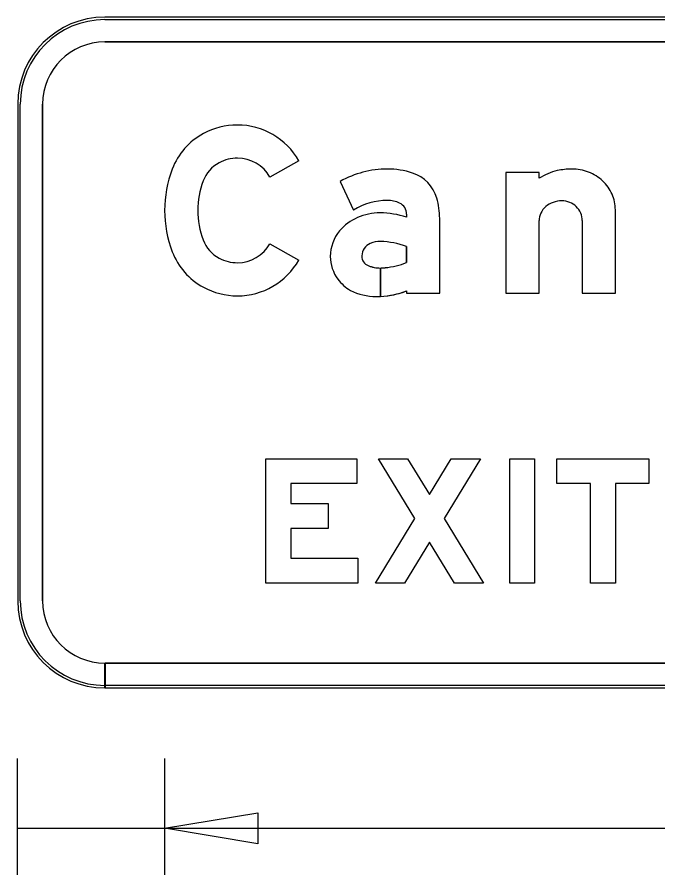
# Model space of a CAD drawing. Extents: x 1806251 to 1809821, y 414895 to 422886.
# Drawn here: x 1809677.054 to 1809677.569, y 414900.643 to 414901.334 of the extents above; entities that cross this region are included whole.
import ezdxf

# ---------------------------------------------------------------- set-up
doc = ezdxf.new("R2010")
doc.units = 0
for name, color, linetype in [('GSBWFILL', 7, 'Continuous'), ('GSCOLORFILL', 7, 'Continuous'), ('GSDIMS', 7, 'Continuous'), ('GSOUTLINE', 7, 'Continuous')]:
    doc.layers.add(name, color=color, linetype=linetype)

msp = doc.modelspace()

# ---------------------------------------------------------------- linework, layer by layer
at = {"layer": 'GSBWFILL'}
for p, q in [((1809678.0645, 414901.3335), (1809677.1245, 414901.3335)), ((1809677.1245, 414901.3135), (1809678.0645, 414901.3135)), ((1809677.0545, 414901.2635), (1809677.0545, 414900.8635)), ((1809677.0745, 414900.8635), (1809677.0745, 414901.2635)), ((1809677.50849, 414901.16971), (1809677.50849, 414901.11125)), ((1809677.1245, 414900.7935), (1809677.1245, 414900.8135)), ((1809678.0645, 414900.8135), (1809677.1247, 414900.8135)), ((1809677.1247, 414900.8135), (1809677.1247, 414900.7935)), ((1809677.1247, 414900.7935), (1809678.0645, 414900.7935))]:
    msp.add_line(p, q, dxfattribs=at)
for points in [[(1809677.28055, 414901.21788), (1809677.25735, 414901.20473)], [(1809677.47383, 414901.20374), (1809677.47383, 414901.20856), (1809677.44717, 414901.20856), (1809677.44717, 414901.11125), (1809677.47383, 414901.11125), (1809677.47383, 414901.16971)], [(1809677.3139, 414901.20121), (1809677.3246, 414901.17811)], [(1809677.50849, 414901.11125), (1809677.53515, 414901.11125), (1809677.53515, 414901.17849)], [(1809677.36719, 414901.17486), (1809677.36719, 414901.17241)], [(1809677.36719, 414901.11312), (1809677.36719, 414901.11125), (1809677.39385, 414901.11125), (1809677.39385, 414901.1714)], [(1809677.25735, 414901.15107), (1809677.28055, 414901.13792)], [(1809677.36719, 414901.14881), (1809677.36719, 414901.13585)], [(1809677.3462, 414901.10867), (1809677.3462, 414901.13154)], [(1809677.34621, 414901.13154), (1809677.34621, 414901.10867)]]:
    msp.add_lwpolyline(points, dxfattribs=at)
for points in [[(1809677.32714, 414900.97795), (1809677.32714, 414900.95795), (1809677.27414, 414900.95795), (1809677.27414, 414900.94195), (1809677.30414, 414900.94195), (1809677.30414, 414900.92195), (1809677.27414, 414900.92195), (1809677.27414, 414900.89795), (1809677.32814, 414900.89795), (1809677.32814, 414900.87795), (1809677.25414, 414900.87795), (1809677.25414, 414900.97795)], [(1809677.4057, 414900.87795), (1809677.38564, 414900.91081), (1809677.36557, 414900.87795), (1809677.34214, 414900.87795), (1809677.37392, 414900.93), (1809677.34464, 414900.97795), (1809677.36807, 414900.97795), (1809677.38564, 414900.94918), (1809677.4032, 414900.97795), (1809677.42664, 414900.97795), (1809677.39735, 414900.93), (1809677.42914, 414900.87795)], [(1809677.45014, 414900.97795), (1809677.47014, 414900.97795), (1809677.47014, 414900.87795), (1809677.45014, 414900.87795)], [(1809677.53514, 414900.87795), (1809677.51514, 414900.87795), (1809677.51514, 414900.95795), (1809677.48814, 414900.95795), (1809677.48814, 414900.97795), (1809677.56214, 414900.97795), (1809677.56214, 414900.95795), (1809677.53514, 414900.95795)]]:
    msp.add_lwpolyline(points, close=True, dxfattribs=at)
for centre, radius, start, end in [((1809677.1245, 414901.2635), 0.07, 90, 180), ((1809677.1245, 414901.2635), 0.05, 90, 180), ((1809677.1245, 414900.8635), 0.07, 180, 270), ((1809677.1245, 414900.8635), 0.05, 180, 270)]:
    msp.add_arc(centre, radius, start, end, dxfattribs=at)
for centre, major_axis, ratio, start_param, end_param in [((1809677.23117, 414901.18904), (0, 0.05761), 0.999994, 0, 0.495249), ((1809677.23117, 414901.18989), (0, 0.05676), 0.999994, 5.228016, 6.283185), ((1809677.22976, 414901.19164), (0, 0.05465), 0.999994, 0.495249, 1.205818), ((1809677.23117, 414901.18904), (0, 0.03095), 0.999994, 0, 0.495249), ((1809677.23117, 414901.18989), (0, 0.0301), 0.999994, 5.228016, 6.283185), ((1809677.22976, 414901.19164), (0, 0.02799), 0.999994, 0.495249, 1.205818), ((1809677.26573, 414901.1779), (0, 0.09315), 0.999994, 1.205818, 1.935775), ((1809677.35171, 414901.13482), (0, 0.07641), 0.999995, 0, 0.517719), ((1809677.35171, 414901.14597), (0, 0.06525), 0.999995, 5.96613, 6.283185), ((1809677.3627, 414901.17948), (0, 0.02999), 0.999995, 4.997165, 5.96613), ((1809677.49962, 414901.16326), (0, 0.048), 0.999997, 0.235088, 0.567132), ((1809677.50008, 414901.1579), (0, 0.05332), 0.999997, 0, 0.219986), ((1809677.50008, 414901.17369), (0, 0.03753), 0.999997, 5.914285, 6.283185), ((1809677.50098, 414901.17603), (0, 0.03502), 0.999997, 5.532258, 5.914285), ((1809677.26573, 414901.1779), (0, 0.06649), 0.999994, 1.205818, 1.935775), ((1809677.50238, 414901.17753), (0, 0.03298), 0.999997, 5.130076, 5.532258), ((1809677.50454, 414901.17849), (0, 0.03061), 0.999997, 4.712389, 5.130076), ((1809677.35171, 414901.13482), (0, 0.05108), 0.999995, 0, 0.559495), ((1809677.35266, 414901.16572), (0, 0.0202), 0.999995, 5.822746, 6.330435), ((1809677.33511, 414901.1714), (0, 0.05874), 0.999995, 4.712389, 4.997165), ((1809677.49123, 414901.16711), (0, 0.01834), 0.999997, 0.345704, 0.715718), ((1809677.49212, 414901.16463), (0, 0.02099), 0.999997, 0, 0.345704), ((1809677.49212, 414901.16878), (0, 0.01684), 0.999997, 5.900624, 6.283185), ((1809677.49231, 414901.16923), (0, 0.01635), 0.999997, 5.51227, 5.900624), ((1809677.3572, 414901.17486), (0, 0.01), 0.999995, 4.712389, 5.822746), ((1809677.48985, 414901.1687), (0, 0.01625), 0.999997, 0.715718, 1.126231), ((1809677.49259, 414901.16953), (0, 0.01594), 0.999997, 5.115435, 5.51227), ((1809677.34268, 414901.13698), (0, 0.03823), 0.999995, 0.399285, 0.87593), ((1809677.34581, 414901.13018), (0, 0.04571), 0.999995, 0, 0.404512), ((1809677.34581, 414901.10859), (0, 0.0673), 0.999995, 5.959871, 6.283185), ((1809677.48772, 414901.16971), (0, 0.01389), 0.999997, 1.126231, 1.570796), ((1809677.49303, 414901.16971), (0, 0.01546), 0.999997, 4.712389, 5.115435), ((1809677.33798, 414901.1409), (0, 0.0321), 0.999995, 0.87593, 1.570796), ((1809677.22976, 414901.16416), (0, 0.02799), 0.999994, 1.935775, 2.646344), ((1809677.23117, 414901.16591), (0, 0.0301), 0.999994, 3.141593, 4.196762), ((1809677.34253, 414901.14093), (0, 0.01133), 0.999995, 0.408547, 1.530785), ((1809677.34569, 414901.13364), (0, 0.01928), 0.999995, 6.259455, 6.691732), ((1809677.34429, 414901.0874), (0, 0.06554), 0.999995, 5.926185, 6.254823), ((1809677.22976, 414901.16416), (0, 0.05465), 0.999994, 1.935775, 2.646344), ((1809677.23117, 414901.16676), (0, 0.03095), 0.999994, 2.646344, 3.141593), ((1809677.23117, 414901.16591), (0, 0.05676), 0.999994, 3.141593, 4.196762), ((1809677.33656, 414901.1409), (0, 0.03069), 0.999995, 1.570796, 2.21394), ((1809677.34327, 414901.1409), (0, 0.01207), 0.999995, 1.530785, 1.570796), ((1809677.3392, 414901.1409), (0, 0.008), 0.999995, 1.570796, 2.757027), ((1809677.34465, 414901.1932), (0, 0.06161), 0.999995, 3.228562, 3.516221), ((1809677.3462, 414901.1582), (0, 0.02666), 0.999995, 2.757027, 3.141593), ((1809677.3462, 414901.1582), (0, 0.02666), 0.999995, 3.141843, 3.28451), ((1809677.33928, 414901.14294), (0, 0.03409), 0.999995, 2.21394, 2.611125), ((1809677.23117, 414901.16676), (0, 0.05761), 0.999994, 2.646344, 3.141593), ((1809677.34278, 414901.15445), (0, 0.04587), 0.999995, 2.672443, 3.141593), ((1809677.34278, 414901.17662), (0, 0.06804), 0.999995, 3.141593, 3.191959), ((1809677.34278, 414901.17662), (0, 0.06804), 0.999995, 3.192057, 3.508644)]:
    msp.add_ellipse(centre, major_axis=major_axis, ratio=ratio, start_param=start_param, end_param=end_param, dxfattribs=at)
at = {"layer": 'GSCOLORFILL'}
for p, q in [((1809678.0645, 414901.3335), (1809677.1245, 414901.3335)), ((1809678.0645, 414901.3335), (1809677.1245, 414901.3335)), ((1809678.0645, 414901.3335), (1809677.1245, 414901.3335)), ((1809677.1245, 414901.3315), (1809678.0645, 414901.3315)), ((1809677.1245, 414901.3135), (1809678.0645, 414901.3135)), ((1809677.0545, 414901.2635), (1809677.0545, 414900.8635)), ((1809677.0545, 414901.2635), (1809677.0545, 414900.8635)), ((1809677.0545, 414901.2635), (1809677.0545, 414900.8635)), ((1809677.0565, 414900.8635), (1809677.0565, 414901.2635)), ((1809677.0745, 414900.8635), (1809677.0745, 414901.2635)), ((1809677.50849, 414901.16971), (1809677.50849, 414901.11125)), ((1809677.1245, 414900.7935), (1809677.1245, 414900.8135)), ((1809678.0645, 414900.8135), (1809677.1247, 414900.8135)), ((1809677.1247, 414900.8135), (1809677.1247, 414900.7935)), ((1809677.1245, 414900.7935), (1809677.1245, 414900.7955)), ((1809677.1245, 414900.7935), (1809678.0645, 414900.7935)), ((1809678.0645, 414900.7955), (1809677.12452, 414900.7955)), ((1809677.12452, 414900.7955), (1809677.12452, 414900.7935)), ((1809677.12452, 414900.7935), (1809678.0645, 414900.7935)), ((1809677.1247, 414900.7935), (1809678.0645, 414900.7935))]:
    msp.add_line(p, q, dxfattribs=at)
for points in [[(1809677.28055, 414901.21788), (1809677.25735, 414901.20473)], [(1809677.47383, 414901.20374), (1809677.47383, 414901.20856), (1809677.44717, 414901.20856), (1809677.44717, 414901.11125), (1809677.47383, 414901.11125), (1809677.47383, 414901.16971)], [(1809677.3139, 414901.20121), (1809677.3246, 414901.17811)], [(1809677.50849, 414901.11125), (1809677.53515, 414901.11125), (1809677.53515, 414901.17849)], [(1809677.36719, 414901.17486), (1809677.36719, 414901.17241)], [(1809677.36719, 414901.11312), (1809677.36719, 414901.11125), (1809677.39385, 414901.11125), (1809677.39385, 414901.1714)], [(1809677.25735, 414901.15107), (1809677.28055, 414901.13792)], [(1809677.36719, 414901.14881), (1809677.36719, 414901.13585)], [(1809677.3462, 414901.10867), (1809677.3462, 414901.13154)], [(1809677.34621, 414901.13154), (1809677.34621, 414901.10867)]]:
    msp.add_lwpolyline(points, dxfattribs=at)
for points in [[(1809677.32714, 414900.97795), (1809677.32714, 414900.95795), (1809677.27414, 414900.95795), (1809677.27414, 414900.94195), (1809677.30414, 414900.94195), (1809677.30414, 414900.92195), (1809677.27414, 414900.92195), (1809677.27414, 414900.89795), (1809677.32814, 414900.89795), (1809677.32814, 414900.87795), (1809677.25414, 414900.87795), (1809677.25414, 414900.97795)], [(1809677.4057, 414900.87795), (1809677.38564, 414900.91081), (1809677.36557, 414900.87795), (1809677.34214, 414900.87795), (1809677.37392, 414900.93), (1809677.34464, 414900.97795), (1809677.36807, 414900.97795), (1809677.38564, 414900.94918), (1809677.4032, 414900.97795), (1809677.42664, 414900.97795), (1809677.39735, 414900.93), (1809677.42914, 414900.87795)], [(1809677.45014, 414900.97795), (1809677.47014, 414900.97795), (1809677.47014, 414900.87795), (1809677.45014, 414900.87795)], [(1809677.53514, 414900.87795), (1809677.51514, 414900.87795), (1809677.51514, 414900.95795), (1809677.48814, 414900.95795), (1809677.48814, 414900.97795), (1809677.56214, 414900.97795), (1809677.56214, 414900.95795), (1809677.53514, 414900.95795)]]:
    msp.add_lwpolyline(points, close=True, dxfattribs=at)
for centre, radius, start, end in [((1809677.1245, 414901.2635), 0.07, 90, 180), ((1809677.1245, 414901.2635), 0.07, 90, 180), ((1809677.1245, 414901.2635), 0.07, 90, 180), ((1809677.1245, 414901.2635), 0.068, 90, 180), ((1809677.1245, 414901.2635), 0.05, 90, 180), ((1809677.1245, 414900.8635), 0.07, 180, 270), ((1809677.1245, 414900.8635), 0.07, 180, 270), ((1809677.1245, 414900.8635), 0.07, 180, 270), ((1809677.1245, 414900.8635), 0.068, 180, 270), ((1809677.1245, 414900.8635), 0.05, 180, 270)]:
    msp.add_arc(centre, radius, start, end, dxfattribs=at)
for centre, major_axis, ratio, start_param, end_param in [((1809677.23117, 414901.18904), (0, 0.05761), 0.999994, 0, 0.495249), ((1809677.23117, 414901.18989), (0, 0.05676), 0.999994, 5.228016, 6.283185), ((1809677.22976, 414901.19164), (0, 0.05465), 0.999994, 0.495249, 1.205818), ((1809677.23117, 414901.18904), (0, 0.03095), 0.999994, 0, 0.495249), ((1809677.23117, 414901.18989), (0, 0.0301), 0.999994, 5.228016, 6.283185), ((1809677.22976, 414901.19164), (0, 0.02799), 0.999994, 0.495249, 1.205818), ((1809677.26573, 414901.1779), (0, 0.09315), 0.999994, 1.205818, 1.935775), ((1809677.35171, 414901.13482), (0, 0.07641), 0.999995, 0, 0.517719), ((1809677.35171, 414901.14597), (0, 0.06525), 0.999995, 5.96613, 6.283185), ((1809677.3627, 414901.17948), (0, 0.02999), 0.999995, 4.997165, 5.96613), ((1809677.49962, 414901.16326), (0, 0.048), 0.999997, 0.235088, 0.567132), ((1809677.50008, 414901.1579), (0, 0.05332), 0.999997, 0, 0.219986), ((1809677.50008, 414901.17369), (0, 0.03753), 0.999997, 5.914285, 6.283185), ((1809677.50098, 414901.17603), (0, 0.03502), 0.999997, 5.532258, 5.914285), ((1809677.26573, 414901.1779), (0, 0.06649), 0.999994, 1.205818, 1.935775), ((1809677.50238, 414901.17753), (0, 0.03298), 0.999997, 5.130076, 5.532258), ((1809677.50454, 414901.17849), (0, 0.03061), 0.999997, 4.712389, 5.130076), ((1809677.35171, 414901.13482), (0, 0.05108), 0.999995, 0, 0.559495), ((1809677.35266, 414901.16572), (0, 0.0202), 0.999995, 5.822746, 6.330435), ((1809677.33511, 414901.1714), (0, 0.05874), 0.999995, 4.712389, 4.997165), ((1809677.49123, 414901.16711), (0, 0.01834), 0.999997, 0.345704, 0.715718), ((1809677.49212, 414901.16463), (0, 0.02099), 0.999997, 0, 0.345704), ((1809677.49212, 414901.16878), (0, 0.01684), 0.999997, 5.900624, 6.283185), ((1809677.49231, 414901.16923), (0, 0.01635), 0.999997, 5.51227, 5.900624), ((1809677.3572, 414901.17486), (0, 0.01), 0.999995, 4.712389, 5.822746), ((1809677.48985, 414901.1687), (0, 0.01625), 0.999997, 0.715718, 1.126231), ((1809677.49259, 414901.16953), (0, 0.01594), 0.999997, 5.115435, 5.51227), ((1809677.34268, 414901.13698), (0, 0.03823), 0.999995, 0.399285, 0.87593), ((1809677.34581, 414901.13018), (0, 0.04571), 0.999995, 0, 0.404512), ((1809677.34581, 414901.10859), (0, 0.0673), 0.999995, 5.959871, 6.283185), ((1809677.48772, 414901.16971), (0, 0.01389), 0.999997, 1.126231, 1.570796), ((1809677.49303, 414901.16971), (0, 0.01546), 0.999997, 4.712389, 5.115435), ((1809677.33798, 414901.1409), (0, 0.0321), 0.999995, 0.87593, 1.570796), ((1809677.22976, 414901.16416), (0, 0.02799), 0.999994, 1.935775, 2.646344), ((1809677.23117, 414901.16591), (0, 0.0301), 0.999994, 3.141593, 4.196762), ((1809677.34253, 414901.14093), (0, 0.01133), 0.999995, 0.408547, 1.530785), ((1809677.34569, 414901.13364), (0, 0.01928), 0.999995, 6.259455, 6.691732), ((1809677.34429, 414901.0874), (0, 0.06554), 0.999995, 5.926185, 6.254823), ((1809677.22976, 414901.16416), (0, 0.05465), 0.999994, 1.935775, 2.646344), ((1809677.23117, 414901.16676), (0, 0.03095), 0.999994, 2.646344, 3.141593), ((1809677.23117, 414901.16591), (0, 0.05676), 0.999994, 3.141593, 4.196762), ((1809677.33656, 414901.1409), (0, 0.03069), 0.999995, 1.570796, 2.21394), ((1809677.34327, 414901.1409), (0, 0.01207), 0.999995, 1.530785, 1.570796), ((1809677.3392, 414901.1409), (0, 0.008), 0.999995, 1.570796, 2.757027), ((1809677.34465, 414901.1932), (0, 0.06161), 0.999995, 3.228562, 3.516221), ((1809677.3462, 414901.1582), (0, 0.02666), 0.999995, 2.757027, 3.141593), ((1809677.3462, 414901.1582), (0, 0.02666), 0.999995, 3.141843, 3.28451), ((1809677.33928, 414901.14294), (0, 0.03409), 0.999995, 2.21394, 2.611125), ((1809677.23117, 414901.16676), (0, 0.05761), 0.999994, 2.646344, 3.141593), ((1809677.34278, 414901.15445), (0, 0.04587), 0.999995, 2.672443, 3.141593), ((1809677.34278, 414901.17662), (0, 0.06804), 0.999995, 3.141593, 3.191959), ((1809677.34278, 414901.17662), (0, 0.06804), 0.999995, 3.192057, 3.508644)]:
    msp.add_ellipse(centre, major_axis=major_axis, ratio=ratio, start_param=start_param, end_param=end_param, dxfattribs=at)
at = {"layer": 'GSDIMS'}
for p, q in [((1809677.054, 414900.73675), (1809677.054, 414900.643)), ((1809677.17258, 414900.73675), (1809677.17258, 414900.643)), ((1809677.17258, 414900.73675), (1809677.17258, 414900.643)), ((1809677.054, 414900.6805), (1809677.17258, 414900.6805)), ((1809677.17258, 414900.6805), (1809678.017, 414900.6805))]:
    msp.add_line(p, q, dxfattribs=at)
msp.add_lwpolyline([(1809677.17258, 414900.6805), (1809677.24758, 414900.693), (1809677.24758, 414900.668)], close=True, dxfattribs=at)
at = {"layer": 'GSOUTLINE'}
for p, q in [((1809678.0645, 414901.3335), (1809677.1245, 414901.3335)), ((1809678.0645, 414901.3135), (1809677.1245, 414901.3135)), ((1809677.0545, 414901.2635), (1809677.0545, 414900.8635)), ((1809677.0745, 414901.2635), (1809677.0745, 414900.8635)), ((1809677.50849, 414901.16971), (1809677.50849, 414901.11125)), ((1809677.1245, 414900.8135), (1809678.0645, 414900.8135)), ((1809677.1245, 414900.7935), (1809678.0645, 414900.7935))]:
    msp.add_line(p, q, dxfattribs=at)
for points in [[(1809677.28055, 414901.21788), (1809677.25735, 414901.20473)], [(1809677.47383, 414901.20374), (1809677.47383, 414901.20856), (1809677.44717, 414901.20856), (1809677.44717, 414901.11125), (1809677.47383, 414901.11125), (1809677.47383, 414901.16971)], [(1809677.3139, 414901.20121), (1809677.3246, 414901.17811)], [(1809677.50849, 414901.11125), (1809677.53515, 414901.11125), (1809677.53515, 414901.17849)], [(1809677.36719, 414901.17486), (1809677.36719, 414901.17241)], [(1809677.36719, 414901.11312), (1809677.36719, 414901.11125), (1809677.39385, 414901.11125), (1809677.39385, 414901.1714)], [(1809677.25735, 414901.15107), (1809677.28055, 414901.13792)], [(1809677.36719, 414901.13585), (1809677.36719, 414901.14881)]]:
    msp.add_lwpolyline(points, dxfattribs=at)
for points in [[(1809677.32714, 414900.97795), (1809677.32714, 414900.95795), (1809677.27414, 414900.95795), (1809677.27414, 414900.94195), (1809677.30414, 414900.94195), (1809677.30414, 414900.92195), (1809677.27414, 414900.92195), (1809677.27414, 414900.89795), (1809677.32814, 414900.89795), (1809677.32814, 414900.87795), (1809677.25414, 414900.87795), (1809677.25414, 414900.97795)], [(1809677.4057, 414900.87795), (1809677.38564, 414900.91081), (1809677.36557, 414900.87795), (1809677.34214, 414900.87795), (1809677.37392, 414900.93), (1809677.34464, 414900.97795), (1809677.36807, 414900.97795), (1809677.38564, 414900.94918), (1809677.4032, 414900.97795), (1809677.42664, 414900.97795), (1809677.39735, 414900.93), (1809677.42914, 414900.87795)], [(1809677.45014, 414900.97795), (1809677.47014, 414900.97795), (1809677.47014, 414900.87795), (1809677.45014, 414900.87795)], [(1809677.53514, 414900.87795), (1809677.51514, 414900.87795), (1809677.51514, 414900.95795), (1809677.48814, 414900.95795), (1809677.48814, 414900.97795), (1809677.56214, 414900.97795), (1809677.56214, 414900.95795), (1809677.53514, 414900.95795)]]:
    msp.add_lwpolyline(points, close=True, dxfattribs=at)
for centre, radius, start, end in [((1809677.1245, 414901.2635), 0.07, 90, 180), ((1809677.1245, 414901.2635), 0.05, 90, 180), ((1809677.1245, 414900.8635), 0.07, 180, 270), ((1809677.1245, 414900.8635), 0.05, 180, 270)]:
    msp.add_arc(centre, radius, start, end, dxfattribs=at)
for centre, major_axis, ratio, start_param, end_param in [((1809677.23117, 414901.18904), (0, 0.05761), 0.999994, 0, 0.495249), ((1809677.23117, 414901.18989), (0, 0.05676), 0.999994, 5.228016, 6.283185), ((1809677.22976, 414901.19164), (0, 0.05465), 0.999994, 0.495249, 1.205818), ((1809677.23117, 414901.18904), (0, 0.03095), 0.999994, 0, 0.495249), ((1809677.23117, 414901.18989), (0, 0.0301), 0.999994, 5.228016, 6.283185), ((1809677.22976, 414901.19164), (0, 0.02799), 0.999994, 0.495249, 1.205818), ((1809677.26573, 414901.1779), (0, 0.09315), 0.999994, 1.205818, 1.935775), ((1809677.35171, 414901.13482), (0, 0.07641), 0.999995, 6.283185, 6.800904), ((1809677.35171, 414901.14597), (0, 0.06525), 0.999995, 5.96613, 6.283185), ((1809677.3627, 414901.17948), (0, 0.02999), 0.999995, 4.997165, 5.96613), ((1809677.49962, 414901.16326), (0, 0.048), 0.999997, 0.235088, 0.567132), ((1809677.50008, 414901.1579), (0, 0.05332), 0.999997, 0, 0.219986), ((1809677.50008, 414901.17369), (0, 0.03753), 0.999997, 5.914285, 6.283185), ((1809677.50098, 414901.17603), (0, 0.03502), 0.999997, 5.532258, 5.914285), ((1809677.26573, 414901.1779), (0, 0.06649), 0.999994, 1.205818, 1.935775), ((1809677.50238, 414901.17753), (0, 0.03298), 0.999997, 5.130076, 5.532258), ((1809677.50454, 414901.17849), (0, 0.03061), 0.999997, 4.712389, 5.130076), ((1809677.35171, 414901.13482), (0, 0.05108), 0.999995, 0, 0.559495), ((1809677.35266, 414901.16572), (0, 0.0202), 0.999995, 5.822746, 6.330435), ((1809677.33511, 414901.1714), (0, 0.05874), 0.999995, 4.712389, 4.997165), ((1809677.49123, 414901.16711), (0, 0.01834), 0.999997, 0.345704, 0.715718), ((1809677.49212, 414901.16463), (0, 0.02099), 0.999997, 0, 0.345704), ((1809677.49212, 414901.16878), (0, 0.01684), 0.999997, 5.900624, 6.283185), ((1809677.49231, 414901.16923), (0, 0.01635), 0.999997, 5.51227, 5.900624), ((1809677.3572, 414901.17486), (0, 0.01), 0.999995, 4.712389, 5.822746), ((1809677.48985, 414901.1687), (0, 0.01625), 0.999997, 0.715718, 1.126231), ((1809677.49259, 414901.16953), (0, 0.01594), 0.999997, 5.115435, 5.51227), ((1809677.34268, 414901.13698), (0, 0.03823), 0.999995, 0.399285, 0.87593), ((1809677.34581, 414901.13018), (0, 0.04571), 0.999995, 0, 0.404512), ((1809677.34581, 414901.10859), (0, 0.0673), 0.999995, 5.959871, 6.283185), ((1809677.48772, 414901.16971), (0, 0.01389), 0.999997, 1.126231, 1.570796), ((1809677.49303, 414901.16971), (0, 0.01546), 0.999997, 4.712389, 5.115435), ((1809677.33798, 414901.1409), (0, 0.0321), 0.999995, 0.87593, 1.570796), ((1809677.22976, 414901.16416), (0, 0.02799), 0.999994, 1.935775, 2.646344), ((1809677.23117, 414901.16591), (0, 0.0301), 0.999994, 3.141593, 4.196762), ((1809677.34253, 414901.14093), (0, 0.01133), 0.999995, 0.408547, 1.530785), ((1809677.34569, 414901.13364), (0, 0.01928), 0.999995, 6.25958, 6.691732), ((1809677.34429, 414901.0874), (0, 0.06554), 0.999995, 5.926185, 6.254787), ((1809677.34612, 414901.15191), (0, 0.001), 0.999995, 6.254787, 6.25958), ((1809677.22976, 414901.16416), (0, 0.05465), 0.999994, 1.935775, 2.646344), ((1809677.23117, 414901.16676), (0, 0.03095), 0.999994, 2.646344, 3.141593), ((1809677.23117, 414901.16591), (0, 0.05676), 0.999994, 3.141593, 4.196762), ((1809677.33656, 414901.1409), (0, 0.03069), 0.999995, 1.570796, 2.21394), ((1809677.34327, 414901.1409), (0, 0.01207), 0.999995, 1.530785, 1.570796), ((1809677.3392, 414901.1409), (0, 0.008), 0.999995, 1.570796, 2.757027), ((1809677.34465, 414901.1932), (0, 0.06161), 0.999995, 3.228562, 3.516221), ((1809677.3462, 414901.1582), (0, 0.02666), 0.999995, 2.757027, 3.28451), ((1809677.33928, 414901.14294), (0, 0.03409), 0.999995, 2.21394, 2.611125), ((1809677.23117, 414901.16676), (0, 0.05761), 0.999994, 2.646344, 3.141593), ((1809677.34278, 414901.15445), (0, 0.04587), 0.999995, 2.672443, 3.141593), ((1809677.34278, 414901.17662), (0, 0.06804), 0.999995, 3.141593, 3.508644)]:
    msp.add_ellipse(centre, major_axis=major_axis, ratio=ratio, start_param=start_param, end_param=end_param, dxfattribs=at)

doc.saveas('drawing.dxf')
